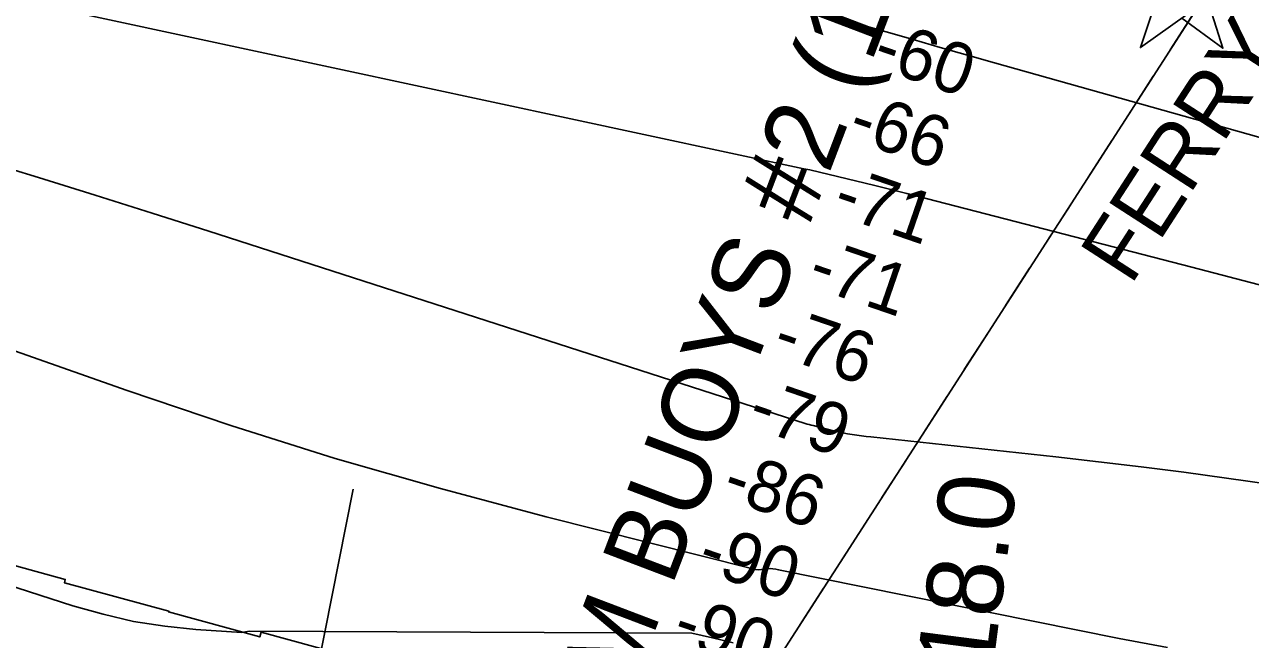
# Model space of a CAD drawing. Extents: x 3567028 to 3605064, y 510945 to 536587.
# Drawn here: x 3587292 to 3588901, y 523913 to 524721 of the extents above; entities that cross this region are included whole.
import ezdxf

# ---------------------------------------------------------------- set-up
doc = ezdxf.new("R2010")
doc.units = 0
for name, color, linetype in [('V-CHAN-NAID', 7, 'Continuous'), ('V-RIVR-FERY', 7, 'Continuous'), ('V-RIVR-FERY-IDEN', 7, 'Continuous'), ('V-RIVR-RANG', 7, 'Continuous'), ('V-RRAP-RVMT', 7, 'Continuous'), ('V-SURV-IDEN', 7, 'Continuous'), ('V-TOPO-MINR', 7, 'Continuous')]:
    doc.layers.add(name, color=color, linetype=linetype)

msp = doc.modelspace()

# ---------------------------------------------------------------- linework, layer by layer
at = {"layer": 'V-CHAN-NAID'}
for points in [[(3588818.7, 524735.2), (3588756.5, 524690.7), (3588777.6, 524754.2), (3588785.3, 524748.5), (3588786, 524747.5), (3588787.3, 524745.7), (3588788.6, 524744.2), (3588790, 524742.7), (3588791.4, 524741.5), (3588792.9, 524740.3), (3588794.3, 524739.3), (3588795.9, 524738.3), (3588797.7, 524737.4), (3588799.5, 524736.6), (3588800.9, 524736), (3588802.5, 524735.5), (3588804.8, 524734.9), (3588806.3, 524734.6), (3588808.3, 524734.4), (3588809.8, 524734.3), (3588811.7, 524734.3), (3588813.4, 524734.3), (3588815.1, 524734.5), (3588817, 524734.8)], [(3588836.7, 524748.1), (3588844.5, 524753.7), (3588864.7, 524689.9), (3588810.9, 524729.6), (3588818.7, 524735.2), (3588820.4, 524735.7), (3588822, 524736.2), (3588824.1, 524737.2), (3588825.9, 524738), (3588827.7, 524739.2), (3588829.5, 524740.4), (3588831, 524741.6), (3588832.3, 524742.8), (3588833.7, 524744.2), (3588834.9, 524745.6), (3588836, 524747.1)]]:
    msp.add_lwpolyline(points, close=True, dxfattribs=at)
at = {"layer": 'V-RIVR-FERY'}
for points in [[(3589313.6, 525493.1), (3587888.3, 523277.7)], [(3588827.1, 524737), (3588795.6, 524687.9)], [(3588773.1, 524653), (3588741.5, 524603.9)], [(3588719, 524568.9), (3588687.5, 524519.9)], [(3588665, 524484.9), (3588633.4, 524435.9)], [(3588610.9, 524400.9), (3588579.4, 524351.9)], [(3588556.9, 524316.9), (3588525.3, 524267.9)], [(3588502.8, 524232.9), (3588471.3, 524183.8)], [(3588448.8, 524148.9), (3588417.2, 524099.8)], [(3588394.7, 524064.8), (3588363.2, 524015.8)], [(3588340.7, 523980.8), (3588309.1, 523931.8)]]:
    msp.add_lwpolyline(points, dxfattribs=at)
at = {"layer": 'V-RIVR-RANG'}
msp.add_line((3587521.8, 523090.6), (3587723.1, 524111), dxfattribs=at)
at = {"layer": 'V-RRAP-RVMT'}
msp.add_lwpolyline([(3588410.5, 523597.5), (3588426.9, 523672.7), (3588288.7, 523702.8), (3588293.8, 523724.8), (3588140.6, 523760.9), (3588138.1, 523750.2), (3588019.7, 523780.4), (3588026.3, 523806.3), (3587873.1, 523845.3), (3587872.5, 523842.7), (3587752.7, 523875.4), (3587754.3, 523881.4), (3587602.4, 523923), (3587600.7, 523916.9), (3587481.1, 523949.6), (3587481.4, 523950.6), (3587344.3, 523988), (3587345.5, 523992.4), (3587219.7, 524026.7), (3587222.7, 524036.5), (3587089.6, 524078.7)], dxfattribs=at)
at = {"layer": 'V-TOPO-MINR'}
for points in [[(3589146.8, 524507.2), (3588564.8, 524670.9), (3588529.3, 524680.9), (3588493.8, 524691), (3588458.3, 524701.2), (3588422.8, 524711.4), (3588387.3, 524721.6), (3588351.9, 524731.8), (3588316.4, 524742.1), (3588281, 524752.4), (3588229.6, 524767.4), (3588168.4, 524785.3), (3588107.3, 524803.2), (3588046.3, 524821.2), (3587985.2, 524839.3), (3587706.1, 524922.2), (3587635.7, 524943.1), (3587565.4, 524964.1), (3587495.1, 524985.2), (3587424.8, 525006.3), (3587316.8, 525038.9), (3587300.5, 525043.8), (3587284.2, 525048.8)], [(3590380.6, 524006.7), (3590255.9, 524032.2), (3590131.5, 524059.4), (3590007.7, 524089), (3589884.2, 524120.2), (3589678.6, 524174.2), (3589658.3, 524179.6), (3589637.9, 524185), (3589617.5, 524190.4), (3589597.2, 524195.9), (3589366.7, 524258.3), (3589231.1, 524294.8), (3589095.4, 524331), (3588959.6, 524366.8), (3588823.7, 524402.2), (3588449.9, 524499), (3588439.4, 524501.7), (3588428.9, 524504.4), (3588418.4, 524507), (3588407.9, 524509.5), (3588322.7, 524530), (3588314.8, 524531.6), (3587193.2, 524772.7)], [(3588925.3, 524117.5), (3588869.4, 524125.5), (3588813.5, 524133), (3588757.4, 524140.1), (3588701.4, 524146.8), (3588645.3, 524153.1), (3588402.8, 524179.5), (3588396.6, 524180.2), (3588390.4, 524180.9), (3588384.3, 524181.7), (3588378.1, 524182.6), (3588372, 524183.6), (3588365.9, 524184.7), (3588359.8, 524186), (3588353.7, 524187.4), (3588326.8, 524194.3), (3588324.2, 524195), (3588321.6, 524195.7), (3588319.1, 524196.4), (3588316.5, 524197.2), (3587533.9, 524449.6), (3587459.4, 524473.4), (3587384.9, 524496.9), (3587310.3, 524520.1), (3587235.6, 524543.1)], [(3588792, 523903.1), (3588728.6, 523914.9), (3588281.5, 524005), (3588277.8, 524005.7), (3588274.1, 524006.3), (3588270.4, 524006.6), (3588266.7, 524006.3), (3588262.8, 524005.6), (3588259, 524005.2), (3588255.2, 524005.1), (3588251.4, 524005.5), (3588247.7, 524006.2), (3587976.5, 524074.6), (3587837.7, 524111.6), (3587699.7, 524151.2), (3587562.8, 524194.5), (3587426.7, 524240.4), (3587047.4, 524374.1)], [(3586932.7, 524094.3), (3587355.4, 523957.7), (3587395.1, 523946.5), (3587435.2, 523937.2), (3587475.9, 523931), (3587517, 523926.7), (3587577.2, 523922.7), (3587586.8, 523924.2)], [(3587586.8, 523924.2), (3588167.6, 523921.9), (3588194.8, 523915.7), (3588221.9, 523909)]]:
    msp.add_lwpolyline(points, dxfattribs=at)

# ---------------------------------------------------------------- texts
at = {"layer": 'V-CHAN-NAID'}
msp.add_text('ADM BUOYS #2 (120.8)', height=100, rotation=69.1611, dxfattribs=at).set_placement((3588022.2, 523669.2))
at = {"layer": 'V-RIVR-FERY-IDEN'}
msp.add_text('FERRY CROSSING', height=83, rotation=57.0928, dxfattribs=at).set_placement((3588743.7, 524377.2))
at = {"layer": 'V-RIVR-RANG'}
for s, p in [('-60', (3588401.8, 524667.1)), ('-66', (3588369.7, 524572.3)), ('-71', (3588349.6, 524473.5)), ('-71', (3588316.8, 524379)), ('-76', (3588270.7, 524289.1)), ('-79', (3588238.2, 524194.6)), ('-86', (3588204.6, 524100.4)), ('-90', (3588172, 524005.9)), ('-90', (3588139.2, 523911.4))]:
    msp.add_text(s, height=67, rotation=340.9786, dxfattribs=at).set_placement(p)
at = {"layer": 'V-SURV-IDEN'}
msp.add_text('2943+18.0', height=100, rotation=82.6513, dxfattribs=at).set_placement((3588513.5, 523493))

doc.saveas('drawing.dxf')
